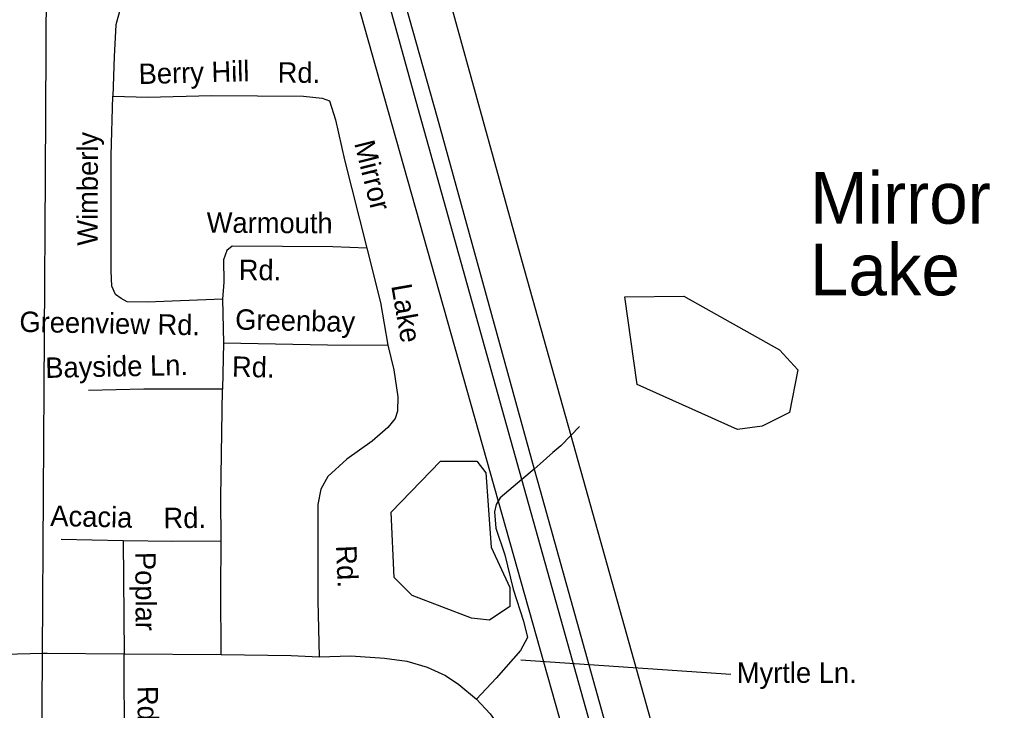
# Model space of a CAD drawing. Extents: x 2104537 to 2336408, y 34176 to 229611.
# Drawn here: x 2292662 to 2296225, y 102676 to 105215 of the extents above; entities that cross this region are included whole.
import ezdxf

# ---------------------------------------------------------------- set-up
doc = ezdxf.new("R2010")
doc.units = 0
for name, color, linetype in [('Exist Boundary Political City Limit New', 7, 'Continuous'), ('Exist Hydrographic Lake Shore Label', 7, 'Continuous'), ('Exist Hydrographic Pond Under 1500 Sq Ft', 7, 'Continuous'), ('Exist Railroad Mainline', 7, 'Continuous'), ('Exist Road Non-System Type 51', 7, 'Continuous'), ('Exist Road Non-System Type 51 Label', 7, 'Continuous'), ('Exist Utilities Electrical Transmission Line', 7, 'Continuous'), ('Map Preparation Boundary City Limit Buffer Line', 7, 'Continuous')]:
    doc.layers.add(name, color=color, linetype=linetype)

msp = doc.modelspace()

# ---------------------------------------------------------------- linework, layer by layer
at = {"layer": 'Exist Boundary Political City Limit New'}
msp.add_lwpolyline([(2292983, 121312.3), (2293945.8, 117492.1), (2293955.5, 117454.4), (2294260.8, 116256.3), (2294386.2, 115560.9), (2294614, 114717.3), (2294830.5, 113987.7), (2294953.2, 113362.5), (2295025.5, 113049.1), (2295348.5, 111658.2), (2295377, 111535.4), (2295276.5, 111461.8), (2295035.2, 111284.6), (2294476.8, 111250.4), (2293257.8, 109848.2), (2293816, 109061.6), (2293672, 107949.8), (2293509.8, 106696.3), (2293566.8, 106468.3), (2294419.8, 103445.8), (2295214.8, 100630), (2295264.2, 100454), (2294941.5, 100187.7)], dxfattribs=at)
at = {"layer": 'Exist Hydrographic Pond Under 1500 Sq Ft'}
for points in [[(2295298.9, 103708.9), (2294930.8, 103873.5), (2294885.7, 104195.8), (2295101.8, 104198.2), (2295453.7, 104001.1), (2295520.8, 103927.7), (2295489.8, 103770.8), (2295389.7, 103720.3), (2295298.9, 103708.9)], [(2294321.8, 103015.9), (2294104.9, 103098.9), (2294037.8, 103165.7), (2294026.7, 103405.4), (2294207.8, 103592.1), (2294341.7, 103592.9), (2294374.7, 103549.6), (2294394.8, 103276.9), (2294462.9, 103128.1), (2294462.9, 103059.2), (2294388.9, 103008.1), (2294321.8, 103015.9)]]:
    msp.add_lwpolyline(points, dxfattribs=at)
at = {"layer": 'Exist Railroad Mainline'}
msp.add_lwpolyline([(2293650.5, 97464), (2293597.3, 97588.8), (2293470.1, 97896.2), (2293381, 98111.3), (2293155.1, 98641.4), (2292973.8, 99072), (2292881.8, 99305.3), (2292845.1, 99440.8), (2292801.8, 99610.6), (2292774.6, 99748.6), (2292747.2, 99914.4), (2292740.4, 100050.3), (2292735.9, 100362), (2292739.8, 101164.3), (2292743.3, 102282.1), (2292746.8, 102887.1), (2292750.1, 103470), (2292757.2, 104640.2), (2292762.1, 105573.9)], dxfattribs=at)
at = {"layer": 'Exist Road Non-System Type 51'}
for p, q in [((2293407.4, 104187.1), (2293411.3, 104027.3)), ((2293411.3, 104027.3), (2293407.3, 103857.2)), ((2294719, 103719.7), (2294686.4, 103686.4)), ((2294552.4, 103563.4), (2294506.8, 103525)), ((2293043.3, 103299.3), (2292815.1, 103304.7)), ((2293043.3, 103299.3), (2293046.2, 102884.4)), ((2292610.2, 102883.9), (2292746.8, 102887.1)), ((2293046.2, 102884.4), (2293402.3, 102882.1))]:
    msp.add_line(p, q, dxfattribs=at)
for points in [[(2293036.8, 105329.2), (2293033.5, 105257.1), (2293016.2, 105194.8), (2293009.4, 105078.8), (2293005.2, 104932.9)], [(2293407.4, 104187.1), (2293131.7, 104176), (2293057.6, 104177.5), (2293035.2, 104189.1), (2293015.2, 104204.9), (2293001, 104235), (2292998.4, 104290.8), (2292999.4, 104714.9), (2293005.2, 104932.9)], [(2293005.2, 104932.9), (2293133.1, 104928.5), (2293367.4, 104934.8), (2293705.2, 104932.5), (2293773.3, 104925.3), (2293801.3, 104915.6), (2293822.3, 104846), (2293855.8, 104698.4), (2293937.5, 104375)], [(2293937.5, 104375), (2293813.3, 104379.7), (2293443.3, 104381.6), (2293423.3, 104365.6), (2293411.9, 104331.4), (2293412.9, 104249.4), (2293407.4, 104187.1)], [(2293937.5, 104375), (2293987.8, 104175.6), (2294015.3, 104018)], [(2293411.3, 104027.3), (2293793.6, 104019.3), (2294015.3, 104018)], [(2294015.3, 104018), (2294036.5, 103928), (2294051.6, 103828.4), (2294050.6, 103775.9), (2294041.9, 103749.2), (2294014.7, 103715.9), (2293957.3, 103665.5), (2293864.2, 103600.1), (2293794.7, 103535.5), (2293768.6, 103490.1), (2293758, 103433.2), (2293757.8, 103080.9), (2293762.3, 102874.2)], [(2293407.3, 103857.2), (2293119, 103856.2), (2292915.2, 103851.9)], [(2293403.5, 103299), (2293401.6, 103459.1), (2293407.3, 103857.2)], [(2294686.4, 103686.4), (2294649.7, 103648.9), (2294621.2, 103623.6)], [(2294621.2, 103623.6), (2294574.7, 103582.1), (2294552.4, 103563.4)], [(2294506.8, 103525), (2294427.6, 103458.3), (2294419.9, 103445.8)], [(2294419.9, 103445.8), (2294412.4, 103433.7), (2294406.3, 103406.3), (2294411.4, 103346.1), (2294444.2, 103248.8), (2294475.6, 103122.8), (2294513, 103005.4), (2294527.6, 102945.4), (2294502.1, 102897.3), (2294413.2, 102796), (2294340.2, 102718.4)], [(2293403.5, 103299), (2293225.3, 103297.1), (2293043.3, 103299.3)], [(2293402.3, 102882.1), (2293401.3, 103117.3), (2293403.5, 103299)], [(2292746.8, 102887.1), (2292764.1, 102887.5), (2293046.2, 102884.4)], [(2294166.2, 101978.5), (2294132.8, 102100.2), (2294045.7, 102379), (2294015.4, 102439), (2293972.8, 102478.5), (2293940.6, 102492.2), (2293878.5, 102501.3), (2293714.3, 102507.7), (2293480.3, 102503), (2293116.3, 102505.1), (2293084.5, 102509), (2293060.1, 102520.6), (2293047.8, 102544.5), (2293046.2, 102884.4)], [(2293402.3, 102882.1), (2293660.4, 102879.1), (2293762.3, 102874.2)], [(2293762.3, 102874.2), (2293878.5, 102877.5), (2294002.6, 102868.6), (2294084.8, 102857.5), (2294158.8, 102836.4), (2294227.1, 102805.2), (2294275.7, 102771.8), (2294340.2, 102718.4)], [(2294340.2, 102718.4), (2294391, 102664.9), (2294437.7, 102599.4), (2294476.3, 102527.8), (2294495.4, 102445.8), (2294508.3, 102348.1), (2294500.7, 102296.8), (2294501.4, 102262.3), (2294518.2, 102166.2), (2294531.2, 102072.5)]]:
    msp.add_lwpolyline(points, dxfattribs=at)
at = {"layer": 'Exist Road Non-System Type 51 Label'}
msp.add_lwpolyline([(2295274.2, 102808.9), (2294503.3, 102862)], dxfattribs=at)
at = {"layer": 'Exist Utilities Electrical Transmission Line'}
for points in [[(2294506.8, 103525), (2294125.6, 104891.3), (2293796.5, 106078.8), (2293580.5, 106869.2), (2293760.9, 107364.6), (2293939.9, 107852.7)], [(2293778.4, 107211.5), (2293648.2, 106860), (2293811.3, 106218.9), (2294195.7, 104853.9), (2294552.4, 103563.4)], [(2294014, 106109.9), (2294505.5, 104332.3), (2294686.4, 103686.4)], [(2294686.4, 103686.4), (2295149.1, 102035), (2295447.4, 100961.4)], [(2294552.4, 103563.4), (2294574.1, 103484.7), (2294954.6, 102121.4), (2295314.2, 100850.3), (2295329.1, 100794.1)], [(2295285.9, 100735.1), (2295015.5, 101709.9), (2294592.3, 103218.7), (2294506.8, 103525)]]:
    msp.add_lwpolyline(points, dxfattribs=at)
at = {"layer": 'Map Preparation Boundary City Limit Buffer Line'}
msp.add_lwpolyline([(2292983, 121312.3), (2293945.8, 117492.1), (2293955.5, 117454.4), (2294260.8, 116256.3), (2294386.2, 115560.9), (2294614, 114717.3), (2294830.5, 113987.7), (2294953.2, 113362.5), (2295025.5, 113049.1), (2295348.5, 111658.2), (2295377, 111535.4), (2295276.5, 111461.8), (2295035.2, 111284.6), (2294476.8, 111250.4), (2293257.8, 109848.2), (2293816, 109061.6), (2293672, 107949.8), (2293509.8, 106696.3), (2293566.8, 106468.3), (2294419.8, 103445.8), (2295214.8, 100630), (2295264.2, 100454), (2294941.5, 100187.7)], dxfattribs=at)

# ---------------------------------------------------------------- texts
at = {"layer": 'Exist Hydrographic Lake Shore Label'}
for s, p in [('Mirror', (2295565.8, 104464.4)), ('Lake', (2295564.9, 104201))]:
    msp.add_text(s, height=190, dxfattribs=at).set_placement(p)
at = {"layer": 'Exist Road Non-System Type 51 Label'}
for s, rotation, p in [('Berry Hill', 1.5439, (2293100.8, 104976.8)), ('Rd.', 359.6199, (2293610.2, 104982.4)), ('Wimberly', 89.8715, (2292949.4, 104383.4)), ('Mirror', 284.1766, (2293891, 104760)), ('Warmouth', 359.7099, (2293349.5, 104431.3)), ('Rd.', 359.7099, (2293467.3, 104257.3)), ('Lake', 279.8849, (2294027.1, 104236.8)), ('Greenview Rd.', 358.8992, (2292661.4, 104067.2)), ('Greenbay ', 358.799, (2293453.9, 104075.7)), ('Bayside Ln.', 1.2018, (2292757.7, 103897.8)), ('Rd.', 358.799, (2293442.1, 103902.4)), ('Acacia', 358.6501, (2292774.9, 103354.9)), ('Rd.', 0.5846, (2293191.5, 103346)), ('Rd.', 272.3525, (2293824.6, 103282.1)), ('Poplar', 270.2793, (2293087.5, 103258.9)), ('Rd.', 270.2793, (2293095.9, 102766.9))]:
    msp.add_text(s, height=75, rotation=rotation, dxfattribs=at).set_placement(p)
msp.add_text('Myrtle Ln.', height=75, dxfattribs=at).set_placement((2295296.5, 102778.3))

doc.saveas('drawing.dxf')
